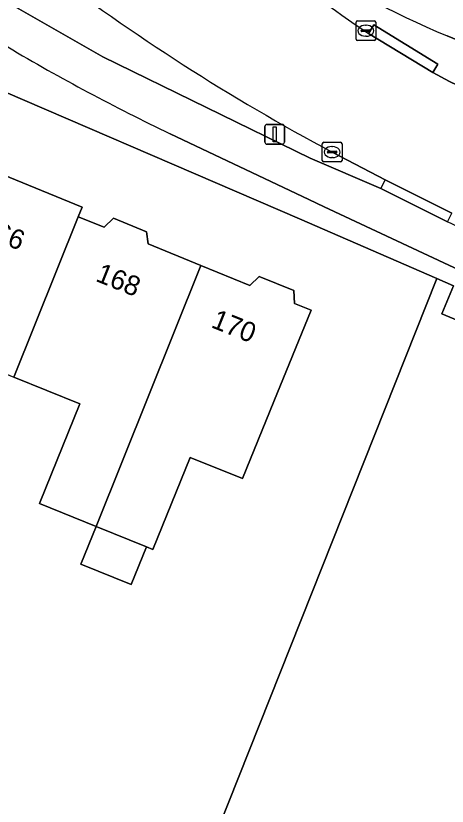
# Model space of a CAD drawing. Extents: x 162879 to 165540, y 384011 to 385181.
# Drawn here: x 163777.66 to 163799.54, y 384550.89 to 384590.97 of the extents above; entities that cross this region are included whole.
import ezdxf

# ---------------------------------------------------------------- set-up
doc = ezdxf.new("R2010")
doc.units = 0
for name, color, linetype in [('IMGEO_Bouwland', 7, 'Continuous'), ('IMGEO_Erf', 7, 'Continuous'), ('IMGEO_Fietspad_gesloten', 7, 'Continuous'), ('IMGEO_Kolk', 7, 'Continuous'), ('IMGEO_Lichtmast', 7, 'Continuous'), ('IMGEO_Pand', 7, 'Continuous'), ('IMGEO_Pand_nummerreeks', 7, 'Continuous'), ('IMGEO_Rijbaan_lokaal_gesloten', 7, 'Continuous'), ('IMGEO_Verkeerseiland_open', 7, 'Continuous'), ('IMGEO_Voetpad_open', 7, 'Continuous')]:
    doc.layers.add(name, color=color, linetype=linetype)

msp = doc.modelspace()

# ---------------------------------------------------------------- linework, layer by layer
at = {"layer": 'IMGEO_Bouwland'}
msp.add_lwpolyline([(163799.271, 384575.856), (163799.868, 384577.282), (163799.02, 384577.651), (163777.851, 384524.403), (163783.168, 384526.014), (163851.342, 384547.903), (163855.609, 384549.273), (163856.415, 384552.055), (163855.748, 384552.326)], close=True, dxfattribs=at)
at = {"layer": 'IMGEO_Erf'}
msp.add_lwpolyline([(163799.02, 384577.651), (163792.055, 384580.685), (163773.826, 384588.522), (163773.647, 384587.918), (163773.124, 384586.176), (163768.848, 384571.921), (163768.498, 384570.754), (163752.269, 384516.65), (163777.851, 384524.403)], close=True, dxfattribs=at)
msp.add_lwpolyline([(163775.274, 384583.627), (163781.031, 384581.278), (163780.829, 384580.783), (163782.137, 384580.249), (163782.616, 384580.707), (163784.297, 384580.021), (163784.37, 384579.409), (163787.052, 384578.314), (163789.535, 384577.301), (163790.001, 384577.759), (163791.766, 384577.039), (163791.796, 384576.389), (163792.638, 384576.045), (163790.749, 384571.416), (163789.154, 384567.508), (163786.511, 384568.579), (163784.618, 384563.908), (163784.288, 384564.042), (163783.514, 384562.13), (163780.959, 384563.166), (163781.733, 384565.077), (163778.857, 384566.242), (163780.906, 384571.299), (163777.564, 384572.653)], dxfattribs=at)
at = {"layer": 'IMGEO_Fietspad_gesloten'}
for points in [[(163812.861, 384574.404), (163810.259, 384575.54), (163808.258, 384576.447), (163799.554, 384580.523), (163796.17, 384582.21), (163792.588, 384583.756), (163782.075, 384588.887), (163777.702, 384591.4)], [(163799.535, 384589.965), (163815.838, 384583.244), (163819.328, 384581.787), (163832.206, 384576.442), (163835.682, 384574.999), (163836.514, 384574.654), (163839.991, 384573.205), (163853.868, 384567.425), (163857.353, 384565.973), (163857.71, 384565.826), (163866.718, 384562.057), (163867.958, 384561.554), (163867.909, 384561.378)], [(163785.49, 384584.993), (163792.531, 384581.666), (163793.302, 384581.295), (163807.29, 384574.754), (163809.467, 384573.741), (163812.107, 384572.625), (163849.232, 384557.122), (163850.38, 384556.646), (163860.669, 384552.399), (163861.127, 384552.196), (163861.292, 384552.123), (163860.261, 384554.664), (163859.268, 384555.073), (163859.262, 384555.12), (163858.285, 384555.496), (163851.016, 384558.475), (163850.263, 384558.782), (163812.861, 384574.404)]]:
    msp.add_lwpolyline(points, dxfattribs=at)
for centre, radius, start, end in [((163814.952, 384627.515), 40.592, 221.9297, 247.6784), ((163831.819, 384681.633), 107.171, 239.39291, 244.38705)]:
    msp.add_arc(centre, radius, start, end, dxfattribs=at)
at = {"layer": 'IMGEO_Kolk'}
for p, q in [((163794.919, 384589.794), (163794.919, 384590.646)), ((163794.994, 384590.72), (163795.846, 384590.72)), ((163795.407, 384590.5), (163795.432, 384590.5)), ((163795.92, 384590.646), (163795.92, 384589.794)), ((163795.178, 384590.214), (163795.178, 384590.226)), ((163795.616, 384590.177), (163795.218, 384590.177)), ((163795.221, 384590.263), (163795.619, 384590.263)), ((163795.662, 384590.226), (163795.662, 384590.214)), ((163795.846, 384589.72), (163794.994, 384589.72)), ((163795.43, 384589.94), (163795.405, 384589.94)), ((163793.208, 384583.637), (163793.208, 384584.489)), ((163793.283, 384584.563), (163794.135, 384584.563)), ((163793.696, 384584.343), (163793.721, 384584.343)), ((163794.209, 384584.489), (163794.209, 384583.637)), ((163793.467, 384584.057), (163793.467, 384584.069)), ((163793.905, 384584.02), (163793.507, 384584.02)), ((163793.51, 384584.106), (163793.908, 384584.106)), ((163793.951, 384584.069), (163793.951, 384584.057)), ((163794.135, 384583.563), (163793.283, 384583.563)), ((163793.719, 384583.783), (163793.694, 384583.783))]:
    msp.add_line(p, q, dxfattribs=at)
for points in [[(163794.919, 384589.794), (163794.919, 384590.646)], [(163794.994, 384590.72), (163795.846, 384590.72)], [(163795.92, 384590.646), (163795.92, 384589.794)], [(163795.846, 384589.72), (163794.994, 384589.72)], [(163793.208, 384583.637), (163793.208, 384584.489)], [(163793.283, 384584.563), (163794.135, 384584.563)], [(163794.209, 384584.489), (163794.209, 384583.637)], [(163794.135, 384583.563), (163793.283, 384583.563)]]:
    msp.add_lwpolyline(points, dxfattribs=at)
for centre, radius, start, end in [((163794.996, 384590.644), 0.0765, 91.552, 178.448), ((163794.996, 384590.644), 0.0765, 91.552, 178.448), ((163795.844, 384590.644), 0.0765, 1.552, 88.448), ((163795.844, 384590.644), 0.0765, 1.552, 88.448), ((163795.218, 384590.223), 0.0403, 85.8775, 175.7526), ((163795.215, 384590.213), 0.0366, 178.938, 274.7102), ((163795.619, 384590.22), 0.043, 264.8664, 352.4533), ((163795.623, 384590.225), 0.0386, 1.7309, 96.639), ((163794.996, 384589.796), 0.0765, 181.552, 268.448), ((163794.996, 384589.796), 0.0765, 181.552, 268.448), ((163795.844, 384589.796), 0.0765, 271.552, 358.448), ((163795.844, 384589.796), 0.0765, 271.552, 358.448), ((163793.285, 384584.487), 0.0765, 91.552, 178.448), ((163793.285, 384584.487), 0.0765, 91.552, 178.448), ((163794.133, 384584.487), 0.0765, 1.552, 88.448), ((163794.133, 384584.487), 0.0765, 1.552, 88.448), ((163793.507, 384584.066), 0.0403, 85.8775, 175.7526), ((163793.504, 384584.056), 0.0366, 178.938, 274.7102), ((163793.908, 384584.063), 0.043, 264.8664, 352.4533), ((163793.912, 384584.068), 0.0386, 1.7309, 96.639), ((163793.285, 384583.639), 0.0765, 181.552, 268.448), ((163793.285, 384583.639), 0.0765, 181.552, 268.448), ((163794.133, 384583.639), 0.0765, 271.552, 358.448), ((163794.133, 384583.639), 0.0765, 271.552, 358.448)]:
    msp.add_arc(centre, radius, start, end, dxfattribs=at)
for centre, major_axis, ratio, start_param, end_param in [((163795.406, 384590.22), (-0.387, 0.002), 0.722429, 4.712389, 7.853982), ((163795.431, 384590.22), (-0.39, 0.002), 0.717154, 1.570796, 4.712389), ((163793.695, 384584.063), (-0.387, 0.002), 0.722429, 4.712389, 7.853982), ((163793.72, 384584.063), (-0.39, 0.002), 0.717154, 1.570796, 4.712389)]:
    msp.add_ellipse(centre, major_axis=major_axis, ratio=ratio, start_param=start_param, end_param=end_param, dxfattribs=at)
at = {"layer": 'IMGEO_Lichtmast'}
for p, q in [((163790.3, 384584.565), (163790.3, 384585.365)), ((163790.3, 384585.365), (163790.3, 384584.565)), ((163790.4, 384585.465), (163791.19, 384585.465)), ((163791.19, 384585.465), (163790.4, 384585.465)), ((163791.29, 384585.365), (163791.29, 384584.565)), ((163791.29, 384584.565), (163791.29, 384585.365)), ((163791.19, 384584.465), (163790.4, 384584.465)), ((163790.4, 384584.465), (163791.19, 384584.465))]:
    msp.add_line(p, q, dxfattribs=at)
msp.add_lwpolyline([(163790.72, 384585.34), (163790.87, 384585.34), (163790.87, 384584.59), (163790.72, 384584.59), (163790.72, 384585.34)], dxfattribs=at)
for centre, start, end in [((163790.4, 384585.365), 90, 180), ((163790.4, 384585.365), 90, 180), ((163791.19, 384585.365), 0, 90), ((163791.19, 384585.365), 360, 90), ((163790.4, 384584.565), 180, 270), ((163790.4, 384584.565), 180, 270), ((163791.19, 384584.565), 270, 0), ((163791.19, 384584.565), 270, 0)]:
    msp.add_arc(centre, 0.1, start, end, dxfattribs=at)
at = {"layer": 'IMGEO_Pand'}
for points in [[(163780.829, 384580.783), (163781.031, 384581.278), (163775.274, 384583.627), (163770.325, 384571.498), (163772.799, 384570.489), (163773.214, 384570.32), (163774.743, 384574.072), (163776.8, 384573.239), (163776.704, 384573.002), (163777.564, 384572.653)], [(163777.564, 384572.653), (163780.906, 384571.299), (163778.857, 384566.242), (163781.733, 384565.077), (163787.052, 384578.314), (163784.37, 384579.409), (163784.297, 384580.021), (163782.616, 384580.707), (163782.137, 384580.249), (163780.829, 384580.783)], [(163790.749, 384571.416), (163792.638, 384576.045), (163791.796, 384576.389), (163791.766, 384577.039), (163790.001, 384577.759), (163789.535, 384577.301), (163787.052, 384578.314), (163781.733, 384565.077), (163784.288, 384564.042), (163784.618, 384563.908), (163786.511, 384568.579), (163789.154, 384567.508)], [(163784.288, 384564.042), (163781.733, 384565.077), (163780.959, 384563.166), (163783.514, 384562.13)]]:
    msp.add_lwpolyline(points, close=True, dxfattribs=at)
at = {"layer": 'IMGEO_Rijbaan_lokaal_gesloten'}
for points in [[(163807.983, 384577.25), (163820.328, 384572.015), (163823.01, 384570.956), (163823.058, 384571.066), (163823.069, 384571.09), (163823.081, 384571.114), (163825.204, 384576.274), (163825.231, 384576.358), (163825.33, 384576.589), (163811.786, 384582.209), (163809.013, 384583.374), (163802.773, 384586.162), (163799.658, 384587.642), (163798.817, 384588.102), (163795.556, 384590.084)], [(163793.705, 384584.064), (163796.393, 384582.657), (163799.777, 384580.97)]]:
    msp.add_lwpolyline(points, dxfattribs=at)
for centre, radius, start, end in [((163824.128, 384633.426), 51.913, 222.2082, 236.6064), ((163844.661, 384679.623), 108.296, 232.66265, 241.93142)]:
    msp.add_arc(centre, radius, start, end, dxfattribs=at)
at = {"layer": 'IMGEO_Verkeerseiland_open'}
for points in [[(163778.979, 384593.519), (163777.702, 384591.4), (163782.075, 384588.887), (163792.588, 384583.756), (163796.17, 384582.21), (163796.393, 384582.657), (163793.705, 384584.064)], [(163795.556, 384590.084), (163795.815, 384590.511), (163799.076, 384588.529), (163798.817, 384588.102), (163799.658, 384587.642), (163802.773, 384586.162), (163802.976, 384586.618), (163809.216, 384583.83), (163809.013, 384583.374), (163811.786, 384582.209)], [(163813.317, 384582.178), (163814.851, 384582.8), (163815.261, 384582.834), (163815.646, 384582.783), (163815.838, 384583.244), (163799.535, 384589.965)]]:
    msp.add_lwpolyline(points, dxfattribs=at)
for centre, radius, start, end in [((163814.952, 384627.515), 40.592, 221.9297, 247.6784), ((163824.128, 384633.426), 51.913, 222.2082, 236.6064), ((163844.661, 384679.623), 108.296, 232.66265, 241.93142)]:
    msp.add_arc(centre, radius, start, end, dxfattribs=at)
at = {"layer": 'IMGEO_Voetpad_open'}
for points in [[(163768.845, 384595.64), (163767.821, 384593.275), (163767.086, 384591.577), (163767.053, 384591.5), (163768.118, 384591.001), (163770.912, 384589.693), (163772.693, 384589.008), (163773.826, 384588.522), (163792.055, 384580.685), (163799.02, 384577.651), (163799.868, 384577.282), (163799.271, 384575.856), (163855.748, 384552.326), (163856.415, 384552.055), (163858.584, 384551.143), (163860.172, 384545.493), (163862.095, 384547.217)], [(163812.107, 384572.625), (163809.467, 384573.741), (163807.29, 384574.754), (163793.302, 384581.295), (163792.531, 384581.666), (163785.49, 384584.993)]]:
    msp.add_lwpolyline(points, dxfattribs=at)
for points in [[(163798.817, 384588.102), (163799.076, 384588.529), (163795.815, 384590.511), (163795.556, 384590.084)], [(163799.554, 384580.523), (163799.777, 384580.97), (163796.393, 384582.657), (163796.17, 384582.21)]]:
    msp.add_lwpolyline(points, close=True, dxfattribs=at)
msp.add_arc((163831.819, 384681.633), 107.171, 239.39291, 244.38705, dxfattribs=at)

# ---------------------------------------------------------------- texts
at = {"layer": 'IMGEO_Pand_nummerreeks'}
for s, rotation, p in [('166', 338.199, (163775.791, 384579.887)), ('168', 338.1989, (163781.659, 384577.541)), ('170', 338.199, (163787.52, 384575.196))]:
    msp.add_text(s, height=1, rotation=rotation, dxfattribs=at).set_placement(p)

doc.saveas('drawing.dxf')
